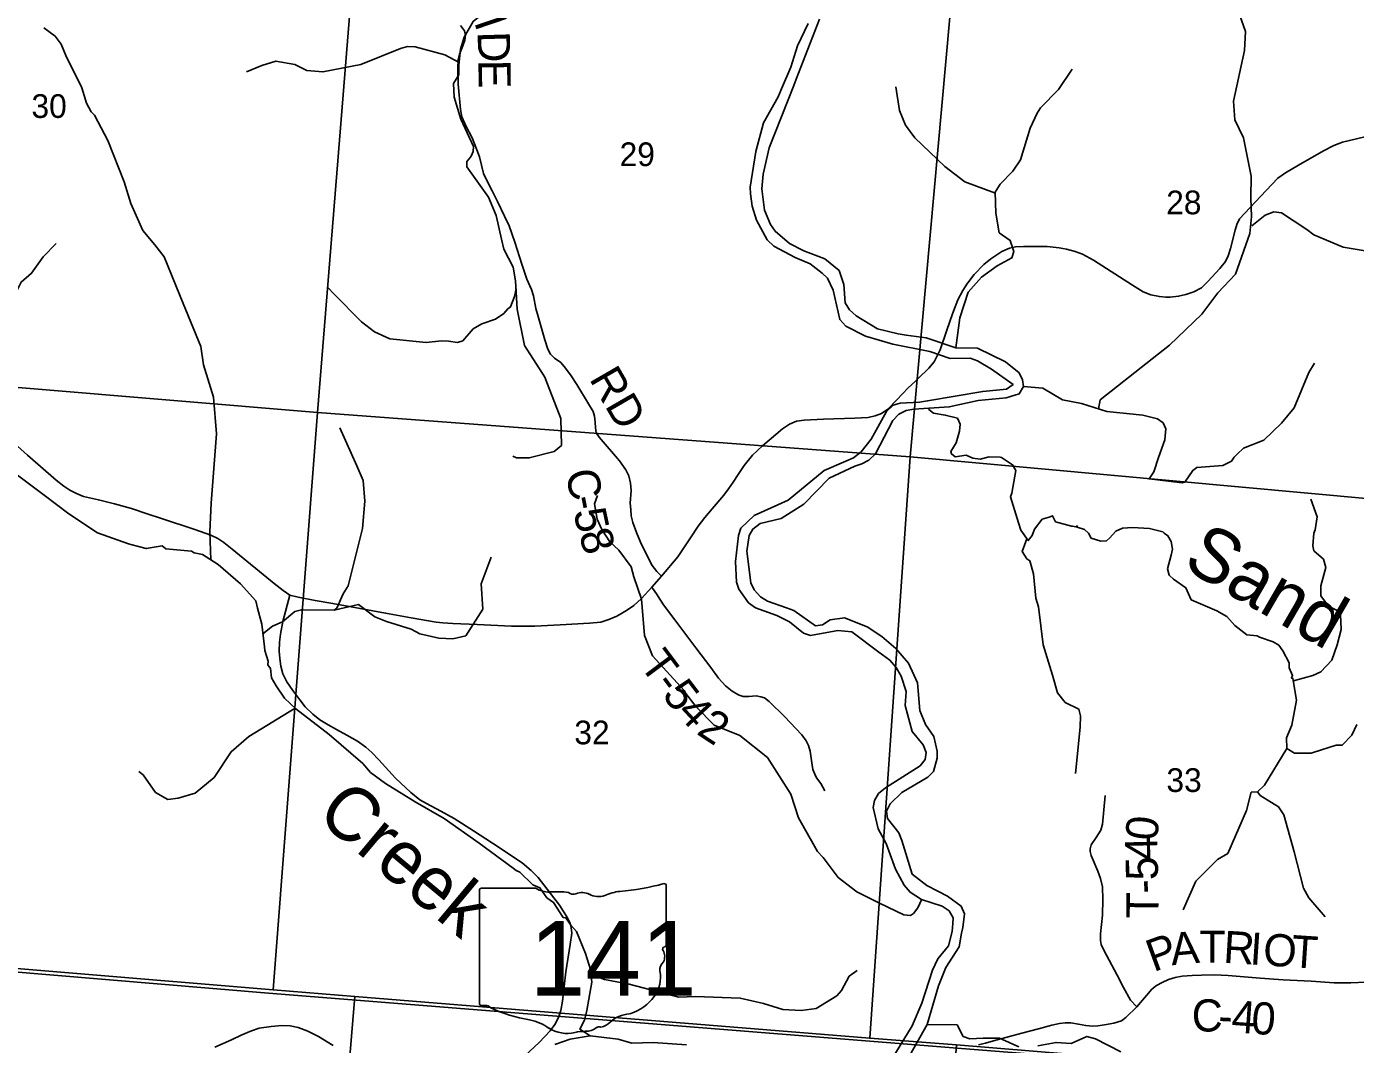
# Model space of a CAD drawing. Extents: x 1878108 to 2183446, y 146837 to 508383.
# Drawn here: x 1982043 to 1994425, y 279873 to 289361 of the extents above; entities that cross this region are included whole.
import ezdxf

# ---------------------------------------------------------------- set-up
doc = ezdxf.new("R2010")
doc.units = 0
for name, color, linetype in [('GM_X_County_Road', 7, 'Continuous'), ('GM_X_County_Road_Text', 7, 'Continuous'), ('GM_X_Major_River', 7, 'Continuous'), ('GM_X_Minor_River', 7, 'Continuous'), ('GM_X_Minor_River_Text', 7, 'Continuous'), ('GM_X_Section', 7, 'Continuous'), ('GM_X_Section_Text', 7, 'Continuous'), ('GM_X_State_Location', 7, 'Continuous'), ('GM_X_State_Route', 7, 'Continuous'), ('GM_X_State_Shield', 7, 'Continuous'), ('GM_X_Township', 7, 'Continuous'), ('GM_X_Township_Road', 7, 'Continuous'), ('GM_X_Township_Road_Text', 7, 'Continuous')]:
    doc.layers.add(name, color=color, linetype=linetype)

msp = doc.modelspace()

# ---------------------------------------------------------------- linework, layer by layer
at = {"layer": 'GM_X_County_Road'}
for points in [[(1987959, 284239), (1987916, 284280), (1987873, 284337), (1987819, 284441), (1987763, 284556), (1987725, 284645), (1987691, 284737), (1987678, 284800), (1987673, 284859), (1987668, 284917), (1987676, 285035), (1987671, 285104), (1987654, 285173), (1987628, 285230), (1987569, 285313), (1987377, 285534), (1987350, 285573), (1987343, 285620), (1987342, 285672), (1987336, 285729), (1987322, 285774), (1987280, 285845), (1987171, 286023), (1987118, 286104), (1987066, 286175), (1987020, 286229), (1986961, 286270), (1986925, 286307), (1986900, 286352), (1986873, 286439), (1986811, 286657), (1986789, 286733), (1986766, 286850), (1986747, 286910), (1986704, 287006), (1986659, 287145), (1986592, 287351), (1986541, 287502), (1986496, 287593), (1986430, 287731), (1986380, 287830), (1986338, 287913), (1986302, 287990), (1986283, 288069), (1986262, 288147), (1986240, 288213), (1986195, 288323), (1986140, 288428), (1986099, 288520), (1986086, 288589), (1986066, 288824), (1986061, 288972), (1986065, 289052), (1986077, 289104), (1986109, 289180), (1986127, 289235), (1986132, 289280), (1986123, 289320), (1986086, 289370)], [(1990951, 279878), (1990977, 279884), (1991052, 279905), (1991316, 279977), (1991471, 280019), (1991596, 280053), (1991668, 280068), (1991721, 280075), (1991772, 280075), (1991844, 280061), (1991913, 280048), (1991974, 280043), (1992026, 280046), (1992088, 280056), (1992173, 280072), (1992244, 280094), (1992286, 280124), (1992387, 280222), (1992423, 280262), (1992478, 280329), (1992529, 280387), (1992572, 280421), (1992624, 280451), (1992684, 280477), (1992747, 280496), (1992812, 280508), (1992905, 280515), (1992991, 280519), (1993109, 280520), (1993238, 280514), (1993539, 280489), (1993753, 280476), (1994013, 280462), (1994226, 280448), (1994383, 280448), (1994522, 280453)], [(1983798, 279846), (1983952, 279916), (1984043, 279960), (1984140, 279999), (1984210, 280024), (1984323, 280041), (1984422, 280049), (1984500, 280045), (1984575, 280032), (1984664, 279997), (1984763, 279948), (1984900, 279863)], [(1990914, 279869), (1990951, 279878)]]:
    msp.add_lwpolyline(points, dxfattribs=at)
at = {"layer": 'GM_X_Major_River'}
for points in [[(1989325, 289388), (1989228, 289182), (1989164, 288983), (1989077, 288779), (1989047, 288706), (1988911, 288463), (1988838, 288195), (1988787, 287864), (1988789, 287800), (1988804, 287688), (1988844, 287556), (1988943, 287372), (1989007, 287314), (1989204, 287207), (1989346, 287149), (1989455, 287061), (1989505, 287015), (1989559, 286903), (1989620, 286629), (1989677, 286567), (1989861, 286476), (1990116, 286399), (1990461, 286332), (1990649, 286266), (1990836, 286269), (1990904, 286245), (1991034, 286166), (1991235, 286024), (1991175, 285982), (1990953, 285959), (1990438, 285871), (1990364, 285861), (1990184, 285850), (1990118, 285830), (1990056, 285773), (1989912, 285516), (1989819, 285398), (1989749, 285340), (1989677, 285311), (1989476, 285224), (1989139, 284947), (1988823, 284803), (1988699, 284685), (1988677, 284618), (1988650, 284374), (1988658, 284182), (1988681, 284116), (1988769, 283990), (1988835, 283942), (1989034, 283871), (1989152, 283811), (1989283, 283707), (1989349, 283685), (1989603, 283730), (1989732, 283719), (1989985, 283530), (1990087, 283454), (1990147, 283386), (1990192, 283306), (1990240, 283164), (1990229, 283032), (1990295, 282789), (1990398, 282664), (1990426, 282594), (1990416, 282528), (1990369, 282471), (1990047, 282264), (1989981, 282211), (1989945, 282147)], [(1989193, 288811), (1989215, 288869), (1989433, 289429)], [(1990269, 279766), (1990436, 280060), (1990541, 280419), (1990609, 280589), (1990734, 280782), (1990754, 280910), (1990768, 280964), (1990784, 281089), (1990751, 281163), (1990625, 281256), (1990432, 281354), (1990296, 281459), (1990198, 281775), (1990170, 281844), (1990064, 281979), (1990055, 282047), (1990089, 282114), (1990199, 282220), (1990441, 282363), (1990495, 282416), (1990527, 282542), (1990528, 282606), (1990496, 282742), (1990419, 282854), (1990367, 282984), (1990344, 283244), (1990261, 283428), (1990143, 283562), (1990012, 283674), (1989876, 283764), (1989665, 283849), (1989531, 283830), (1989459, 283784), (1989393, 283776), (1989192, 283917), (1989124, 283941), (1988947, 284006), (1988881, 284046), (1988823, 284110), (1988791, 284174), (1988754, 284472), (1988775, 284617), (1988811, 284677), (1988879, 284729), (1989075, 284776), (1989287, 284909), (1989521, 285150), (1989761, 285262), (1989827, 285286), (1989891, 285320), (1989953, 285378), (1990116, 285690), (1990172, 285748), (1990240, 285782), (1990312, 285794), (1990641, 285816), (1990911, 285875), (1991171, 285900), (1991293, 285938), (1991333, 286007), (1991323, 286069), (1991291, 286133), (1991166, 286236), (1990905, 286364), (1990703, 286367), (1990424, 286458), (1990240, 286485), (1990164, 286497), (1989973, 286544), (1989772, 286664), (1989712, 286720), (1989672, 286786), (1989657, 286956), (1989615, 287086), (1989480, 287196), (1989286, 287269), (1989151, 287339), (1989019, 287452), (1988976, 287516), (1988918, 287648), (1988893, 287848), (1988907, 287985), (1988962, 288229), (1989193, 288811)], [(1989945, 282147), (1989931, 282081), (1989978, 281883), (1990052, 281745), (1990141, 281507), (1990222, 281357), (1990276, 281291), (1990381, 281223), (1990573, 281162), (1990641, 281118), (1990676, 281052), (1990674, 281000), (1990668, 280924), (1990634, 280792), (1990534, 280671), (1990483, 280565), (1990386, 280256), (1990294, 280045), (1990139, 279792)], [(1988193, 279869), (1987882, 279890), (1987684, 279885), (1987556, 279921), (1987295, 279952), (1987107, 279923), (1986967, 279872)]]:
    msp.add_lwpolyline(points, dxfattribs=at)
at = {"layer": 'GM_X_Minor_River'}
for points in [[(1986070, 288910), (1986072, 289002), (1986088, 289150), (1986120, 289261), (1986206, 289409), (1986353, 289528), (1986594, 289643), (1986772, 289669), (1986896, 289656), (1986974, 289655)], [(1992030, 285798), (1992047, 285881), (1992693, 286390), (1992994, 286679), (1993144, 286878), (1993309, 287054), (1993441, 287431), (1993458, 287587), (1993452, 287764), (1993454, 287967), (1993382, 288324), (1993300, 288490), (1993290, 288664), (1993393, 289138), (1993401, 289316), (1993344, 289473), (1993057, 289629)], [(1983761, 284389), (1983752, 284652), (1983762, 284918), (1983814, 285564), (1983785, 285906), (1983691, 286206), (1983667, 286379), (1983501, 286780), (1983326, 287214), (1983239, 287325), (1983128, 287461), (1983015, 287710), (1982954, 287913), (1982800, 288298), (1982677, 288534), (1982645, 288566), (1982601, 288647), (1982558, 288789), (1982410, 289091), (1982367, 289198), (1982310, 289271), (1982205, 289350)], [(1986075, 289027), (1985942, 289096), (1985664, 289173), (1985594, 289176), (1985526, 289156), (1985158, 289008), (1984804, 288938), (1984654, 288952), (1984542, 289006), (1984367, 289038), (1984234, 288997), (1984093, 288940)], [(1986070, 288910), (1986022, 288831), (1986029, 288704), (1986090, 288496), (1986207, 288243), (1986206, 288195), (1986185, 288152), (1986167, 288127), (1986145, 288103), (1986146, 288054), (1986347, 287771), (1986418, 287601), (1986467, 287379), (1986491, 287287), (1986576, 287118), (1986599, 286990), (1986615, 286725), (1986682, 286387), (1986873, 286092), (1986897, 286028), (1987020, 285708), (1987027, 285456), (1986958, 285399), (1986727, 285340), (1986609, 285342), (1986575, 285357)], [(1990703, 286367), (1990740, 286646), (1990818, 286886), (1990942, 287026), (1991086, 287131), (1991224, 287204), (1991242, 287265), (1991209, 287368), (1991107, 287439), (1991074, 287622), (1991067, 287816), (1991114, 287891), (1991233, 288012), (1991305, 288119), (1991393, 288415), (1991459, 288553), (1991492, 288603), (1991659, 288775), (1991786, 288965)], [(1991062, 287810), (1990786, 287913), (1990599, 288057), (1990320, 288323), (1990232, 288442), (1990177, 288578), (1990142, 288798)], [(1993460, 287502), (1993585, 287602), (1993666, 287633), (1993737, 287624), (1993972, 287469), (1994039, 287420), (1994312, 287305), (1994572, 287261), (1994720, 287342), (1994819, 287343), (1995025, 287277), (1995092, 287198), (1995125, 287141)], [(1981177, 285927), (1981289, 286090), (1981441, 286229), (1981503, 286307), (1981575, 286457), (1981803, 286677), (1981850, 286748), (1981927, 286849), (1981994, 286979), (1982090, 287061), (1982199, 287213), (1982318, 287337)], [(1986604, 286916), (1986589, 286844), (1986552, 286748), (1986529, 286729), (1986490, 286687), (1986412, 286632), (1986285, 286591), (1986205, 286542), (1986107, 286432), (1986058, 286417), (1985974, 286429), (1985908, 286431), (1985766, 286415), (1985427, 286450), (1985285, 286516), (1985165, 286609), (1984906, 286870), (1984853, 286926)], [(1991333, 286007), (1991512, 285990), (1991696, 285881), (1991874, 285848), (1992108, 285772), (1992443, 285739), (1992582, 285704), (1992635, 285666), (1992659, 285610), (1992649, 285508), (1992591, 285343), (1992546, 285210), (1992503, 285144), (1992812, 285107), (1992837, 285115), (1992910, 285223), (1992946, 285249), (1993191, 285268), (1993270, 285311), (1993294, 285348), (1993322, 285374), (1993382, 285430), (1993572, 285504), (1993736, 285663), (1993854, 285806), (1993991, 286137), (1994045, 286222)], [(1990450, 285802), (1990450, 285792), (1990494, 285758), (1990604, 285739), (1990716, 285709), (1990742, 285653), (1990736, 285589), (1990705, 285481), (1990655, 285399), (1990663, 285377), (1990697, 285351), (1990799, 285365), (1990861, 285339), (1990929, 285329), (1991013, 285351), (1991115, 285346), (1991127, 285344), (1991230, 285276), (1991262, 285222), (1991224, 285012), (1991212, 284978), (1991287, 284736), (1991307, 284666), (1991376, 284570), (1991413, 284616), (1991435, 284676), (1991507, 284770), (1991573, 284788), (1991603, 284800), (1991631, 284745), (1991780, 284705), (1991790, 284703), (1991834, 284695), (1991830, 284707), (1991832, 284693), (1991900, 284673), (1991938, 284639), (1991962, 284593), (1992052, 284563), (1992106, 284567), (1992134, 284593), (1992194, 284658), (1992256, 284686), (1992348, 284690), (1992506, 284682), (1992630, 284650), (1992642, 284638), (1992678, 284614), (1992709, 284560), (1992721, 284489), (1992707, 284434), (1992675, 284306), (1992689, 284248), (1992730, 284211), (1992846, 284129), (1992896, 284017), (1993135, 283913), (1993227, 283863), (1993301, 283778), (1993412, 283692), (1993510, 283680), (1993532, 283670), (1993658, 283626), (1993712, 283594), (1993750, 283542), (1993807, 283430), (1993807, 283384), (1993839, 283313), (1993829, 283288), (1993843, 283285), (1993876, 283081), (1993834, 282848), (1993783, 282730), (1993785, 282630), (1993859, 282587), (1994013, 282587), (1994031, 282595), (1994245, 282663), (1994303, 282661), (1994393, 282755), (1994439, 282856)], [(1984246, 283699), (1984334, 283771), (1984429, 283811), (1984542, 283908), (1984604, 283924), (1984909, 283921), (1984934, 283938), (1984994, 284074), (1985039, 284146), (1985172, 284682), (1985195, 284937), (1985178, 285130), (1985121, 285266), (1984963, 285619)], [(1987295, 279952), (1987197, 280016), (1987243, 280098), (1987265, 280188), (1987310, 280452), (1987298, 280570), (1987251, 280720), (1987166, 280924), (1987116, 280984), (1987068, 281052), (1987042, 281056), (1986954, 281197), (1986891, 281239), (1986827, 281331), (1986761, 281361), (1986639, 281479), (1986606, 281493), (1986576, 281517), (1986260, 281748), (1985933, 281979), (1985664, 282135), (1985389, 282306), (1985249, 282408), (1985175, 282490), (1984862, 282763), (1984553, 283001), (1984448, 283099), (1984370, 283214), (1984326, 283290), (1984316, 283378), (1984291, 283412), (1984295, 283444), (1984263, 283546), (1984259, 283578), (1984236, 283790), (1984194, 283940), (1984178, 284008), (1984037, 284166), (1983829, 284346), (1983682, 284441), (1983606, 284455), (1983580, 284471), (1983340, 284493), (1983306, 284519), (1983158, 284494), (1983015, 284534), (1982993, 284540), (1982705, 284643), (1982436, 284819), (1982206, 284993), (1981933, 285198)], [(1990385, 281226), (1990347, 281146), (1990306, 281093), (1990280, 281076), (1990216, 281081), (1989991, 281189), (1989779, 281295), (1989607, 281430), (1989467, 281614), (1989413, 281672), (1989236, 281986), (1989164, 282206), (1988947, 282547), (1988690, 282753), (1988451, 282850), (1988282, 283020), (1988186, 283145), (1988170, 283171), (1987875, 283496), (1987801, 283684), (1987774, 284022), (1987702, 284230), (1987676, 284324), (1987562, 284479), (1987477, 284559), (1987403, 284673), (1987361, 284770), (1987335, 284911), (1987364, 284989)], [(1993847, 283262), (1994029, 283311), (1994102, 283346), (1994205, 283454), (1994255, 283597), (1994293, 283741), (1994285, 283880), (1994255, 283917), (1994174, 283958), (1994102, 284054), (1994104, 284148), (1994150, 284318), (1994127, 284396), (1994038, 284474), (1994027, 284521), (1994039, 284637), (1994050, 284671), (1994070, 284790), (1994009, 284955)], [(1991364, 284587), (1991320, 284469), (1991363, 284399), (1991392, 284381), (1991426, 284260), (1991447, 284034), (1991471, 283951), (1991517, 283596), (1991603, 283315), (1991649, 283149), (1991722, 283060), (1991848, 282997), (1991864, 282937), (1991861, 282831), (1991817, 282398)], [(1984908, 283921), (1985137, 283972), (1985288, 283859), (1985398, 283814), (1985628, 283742), (1985709, 283700), (1985885, 283660), (1986015, 283653), (1986136, 283681), (1986295, 283930), (1986279, 284166), (1986371, 284415)], [(1984545, 283008), (1984113, 282743), (1983951, 282601), (1983792, 282362), (1983615, 282215), (1983455, 282168), (1983360, 282156), (1983246, 282220), (1983131, 282385), (1983088, 282416)], [(1993513, 282227), (1993577, 282288), (1993785, 282631)], [(1992820, 281126), (1992938, 281396), (1993140, 281598), (1993236, 281653), (1993409, 282054), (1993454, 282224), (1993513, 282227)], [(1993513, 282227), (1993537, 282194), (1993708, 282086), (1993759, 282014), (1993854, 281668), (1993940, 281330), (1993991, 281238), (1994143, 281062)], [(1987303, 280512), (1987333, 280515), (1987427, 280478), (1987657, 280434), (1988121, 280314), (1988276, 280318), (1988693, 280304), (1988910, 280253), (1989089, 280198), (1989261, 280188), (1989401, 280207), (1989594, 280327), (1989638, 280376), (1989709, 280508), (1989783, 280561)], [(1990436, 280060), (1990713, 280056), (1990771, 279947), (1990832, 279925), (1990957, 279932), (1991108, 279930), (1991289, 279849)], [(1991465, 279860), (1991636, 279892), (1991777, 279880), (1991923, 279947), (1992003, 279925), (1992238, 279805)]]:
    msp.add_lwpolyline(points, dxfattribs=at)
at = {"layer": 'GM_X_Section'}
for points in [[(1979776, 291612), (1985189, 291152), (1984755, 285763), (1979322, 286217), (1979764, 291444)], [(1990757, 290692), (1990275, 285349), (1984755, 285763), (1985189, 291152)], [(1996226, 290272), (1995818, 284842), (1990275, 285349), (1990757, 290692)], [(1979322, 286217), (1984755, 285763), (1984341, 280381), (1978813, 280841), (1979310, 286077)], [(1990275, 285349), (1989900, 279931), (1985103, 280318), (1984341, 280381), (1984755, 285763)], [(1995818, 284842), (1995370, 279485), (1990707, 279868), (1989900, 279931), (1990275, 285349)], [(1984341, 280381), (1985103, 280318), (1984754, 276149), (1978466, 276706), (1978813, 280841)], [(1989900, 279931), (1990707, 279868), (1990392, 275665), (1984754, 276149), (1985103, 280318)]]:
    msp.add_lwpolyline(points, close=True, dxfattribs=at)
at = {"layer": 'GM_X_State_Route'}
for points in [[(1990811, 286970), (1990813, 286972), (1990872, 287050), (1990964, 287144), (1991029, 287196), (1991130, 287263), (1991203, 287294), (1991258, 287306), (1991333, 287310), (1991554, 287309), (1991664, 287299), (1991732, 287287), (1991815, 287265), (1991883, 287238), (1991985, 287182), (1992347, 286949), (1992448, 286887), (1992519, 286859), (1992599, 286843), (1992658, 286838), (1992699, 286838), (1992778, 286847), (1992846, 286862), (1992919, 286887), (1992991, 286926), (1993050, 286984), (1993163, 287104), (1993216, 287171), (1993238, 287222), (1993262, 287291), (1993304, 287462), (1993321, 287517), (1993346, 287569), (1993592, 287832), (1993703, 287947), (1993774, 287997), (1993894, 288070), (1994127, 288202), (1994224, 288252), (1994306, 288282), (1994577, 288347)], [(1990323, 286052), (1990351, 286079), (1990451, 286177), (1990499, 286236), (1990529, 286291), (1990555, 286348), (1990617, 286531), (1990672, 286682), (1990720, 286813), (1990766, 286899), (1990811, 286970)], [(1984496, 284062), (1984575, 284042), (1984733, 284011), (1984896, 283984), (1985151, 283935), (1985389, 283893), (1985628, 283850), (1985859, 283810), (1985921, 283803), (1986016, 283795), (1986241, 283787), (1986563, 283773), (1986779, 283772), (1987016, 283785), (1987287, 283800), (1987393, 283810), (1987470, 283833), (1987543, 283865), (1987632, 283916), (1987702, 283963), (1987773, 284030), (1987869, 284135), (1987959, 284239), (1988110, 284417), (1988231, 284594), (1988302, 284703), (1988362, 284783), (1988430, 284866), (1988540, 284994), (1988585, 285051), (1988628, 285114), (1988673, 285184), (1988729, 285269), (1988808, 285367), (1988899, 285451), (1989086, 285612), (1989152, 285655), (1989218, 285682), (1989288, 285693), (1989469, 285701), (1989761, 285710), (1989885, 285718), (1989949, 285732), (1990010, 285755), (1990068, 285795), (1990151, 285880), (1990258, 285993), (1990323, 286052)], [(1981806, 285587), (1982052, 285366), (1982318, 285132), (1982390, 285076), (1982446, 285038), (1982508, 285009), (1982575, 284980), (1982712, 284948), (1982862, 284913), (1983022, 284867), (1983166, 284818), (1983299, 284776), (1983611, 284672), (1983760, 284621), (1983824, 284590), (1983880, 284551), (1983959, 284490), (1984350, 284169), (1984434, 284104), (1984496, 284062)], [(1986690, 279771), (1986820, 279891), (1986922, 279999), (1986966, 280059), (1986998, 280116), (1987004, 280133), (1987022, 280190), (1987038, 280277), (1987069, 280548), (1987109, 280803), (1987123, 280910), (1987118, 280962), (1987109, 281004), (1987083, 281054), (1987008, 281170), (1986811, 281429), (1986744, 281495), (1986662, 281565), (1986386, 281750), (1986208, 281865), (1986028, 281979), (1985902, 282047), (1985769, 282117), (1985709, 282152), (1985624, 282221), (1985480, 282354), (1985324, 282525), (1985260, 282595), (1985203, 282643), (1985127, 282699), (1985026, 282756), (1984930, 282809), (1984852, 282851), (1984776, 282897), (1984711, 282950), (1984639, 283021), (1984588, 283086), (1984523, 283171), (1984467, 283254), (1984431, 283326), (1984413, 283398), (1984402, 283469), (1984397, 283539), (1984401, 283621), (1984409, 283698), (1984431, 283815), (1984496, 284062)]]:
    msp.add_lwpolyline(points, dxfattribs=at)
at = {"layer": 'GM_X_State_Shield'}
for p, q in [((1986791, 281328), (1986281, 281328)), ((1988004, 280801), (1988004, 281354)), ((1986264, 281310), (1986264, 280253)), ((1988004, 280801), (1988004, 280801))]:
    msp.add_line(p, q, dxfattribs=at)
for centre, major_axis, start_param, end_param in [((1986284, 281312), (20.2, 0), 1.712693, 3.28349), ((1986912, 281450), (196, 0), 4.042523, 4.731795), ((1987384, 282768), (1845, 0), 4.814394, 5.042369), ((1987985, 281356), (19.4, 0), 6.141152, 7.989035), ((1986977, 280735), (702, 0), 1.404758, 1.657858), ((1987136, 281317), (56.4, 0), 3.836095, 5.185415), ((1987219, 281195), (117, 0), 0.950623, 2.079405), ((1987371, 281363), (141, 0), 4.081561, 5.145723), ((1987620, 281005), (371, 0), 1.699011, 2.107814), ((1988000, 280761), (30, 0), 1.883978, 3.671073), ((1987809, 280691), (180, 0), 5.934695, 6.695948), ((1987984, 280799), (20.7, 0), 5.05454, 6.418171), ((1988074, 280570), (131, 0), 2.387724, 3.262537), ((1987488, 280500), (462, 0), 5.101752, 6.440018), ((1986284, 280251), (20.3, 0), 3.00124, 4.508301), ((1986287, 280359), (155, 0), 4.665946, 4.897461), ((1986319, 280192), (56, 0), 0.519207, 1.627899), ((1987026, 281141), (1333, 0), 4.195997, 4.488961), ((1986628, 279778), (417, 0), 0.823519, 1.323587), ((1987362, 280151), (149, 0), 4.937069, 5.64225), ((1987682, 279956), (253, 0), 1.647645, 2.488434), ((1987079, 280187), (265, 0), 4.026481, 4.996735), ((1987232, 279821), (217, 0), 1.495662, 1.94098), ((1987252, 280108), (141, 0), 4.691044, 5.507374), ((1987379, 280005), (39.7, 0), 1.147584, 2.315152)]:
    msp.add_ellipse(centre, major_axis=major_axis, ratio=0.8, start_param=start_param, end_param=end_param, dxfattribs=at)
at = {"layer": 'GM_X_Township'}
for points in [[(1977440, 263895), (1977893, 269769), (1977918, 270099), (1977551, 270131), (1972286, 270595), (1972469, 273167), (1972730, 276350), (1973148, 280848), (1973182, 281296), (1977459, 280922), (1978775, 280814), (1984297, 280349), (1986943, 280138), (1990874, 279826), (1995575, 279452), (1996913, 279358), (1998010, 279276), (2001360, 279026), (2004300, 278840), (2009628, 278502)], [(2009628, 278502), (2004300, 278840), (2001360, 279026), (1998010, 279276), (1996913, 279358), (1995575, 279452), (1990874, 279826), (1986943, 280138), (1984297, 280349), (1978775, 280814)]]:
    msp.add_lwpolyline(points, dxfattribs=at)
at = {"layer": 'GM_X_Township_Road'}
for points in [[(1987927, 284048), (1987918, 284063), (1987869, 284135)], [(1988684, 283129), (1988672, 283133), (1988618, 283166), (1988556, 283216), (1988490, 283287), (1988418, 283386), (1988280, 283569), (1988083, 283829), (1987977, 283971), (1987927, 284048)], [(1989481, 282238), (1989443, 282306), (1989405, 282359), (1989387, 282391), (1989368, 282435), (1989357, 282519), (1989345, 282607), (1989330, 282658), (1989306, 282704), (1989266, 282758), (1989104, 282928), (1988962, 283069), (1988918, 283102), (1988886, 283114), (1988842, 283122), (1988772, 283115), (1988720, 283115), (1988684, 283129)], [(1992387, 280222), (1992329, 280285), (1992263, 280404), (1992204, 280519), (1992082, 280750), (1992055, 280805), (1992049, 280842), (1992049, 280905), (1992067, 281079), (1992073, 281224), (1992068, 281341), (1992049, 281419), (1992024, 281487), (1991962, 281633), (1991953, 281671), (1991954, 281695), (1991962, 281734), (1992009, 281803), (1992053, 281869), (1992069, 281927), (1992093, 282192)]]:
    msp.add_lwpolyline(points, dxfattribs=at)

# ---------------------------------------------------------------- texts
at = {"layer": 'GM_X_County_Road_Text'}
for s, rotation, p in [('I', 288.7522, (1986210, 289406)), ('D', 271.6704, (1986245, 289312)), ('E', 270.6043, (1986253, 289050)), ('RD', 300.1149, (1987281, 286078)), ('C', 281.3696, (1987064, 285208)), ('-', 281.4901, (1987113, 284966)), ('5', 281.9984, (1987138, 284842)), ('8', 287.8179, (1987185, 284629)), ('P', 20.0489, (1992544, 280545)), ('A', 5.3298, (1992714, 280610)), ('T', 359.8329, (1992969, 280634)), ('R', 356.6025, (1993189, 280634)), ('I', 356.1997, (1993435, 280619)), ('O', 356.1998, (1993558, 280611)), ('T', 356.2003, (1993821, 280594)), ('C', 0.0624, (1992900, 279993)), ('4', 356.0679, (1993264, 279987)), ('0', 355.721, (1993448, 279974)), ('-', 357.1419, (1993142, 279993))]:
    msp.add_text(s, height=300, rotation=rotation, dxfattribs=at).set_placement(p)
at = {"layer": 'GM_X_Minor_River_Text'}
for s, rotation, p in [('Sand', 329.9995, (1992801, 284324)), ('Creek', 320.1066, (1984728, 281989))]:
    msp.add_text(s, height=500, rotation=rotation, dxfattribs=at).set_placement(p)
at = {"layer": 'GM_X_Section_Text'}
for s, p in [('30', (1982089, 288509)), ('29', (1987569, 288060)), ('28', (1992662, 287611)), ('32', (1987147, 282670)), ('33', (1992664, 282226))]:
    msp.add_text(s, height=221, rotation=0, dxfattribs=at).set_placement(p)
at = {"layer": 'GM_X_State_Location'}
for s in ['s', 'r']:
    msp.add_text(s, height=1, dxfattribs=at).set_placement((1987115, 280711))
msp.add_text('141', height=1, rotation=0, dxfattribs=at).set_placement((1986762, 280638))
at = {"layer": 'GM_X_State_Shield'}
msp.add_text('141', height=696.1, dxfattribs=at).set_placement((1986732, 280328))
at = {"layer": 'GM_X_Township_Road_Text'}
for s, rotation, p in [('T', 306.7885, (1987747, 283411)), ('-', 306.8917, (1987882, 283230)), ('5', 307.3431, (1987958, 283130)), ('4', 312.7971, (1988090, 282959)), ('2', 326.6742, (1988276, 282772)), ('0', 84.6713, (1992578, 281766)), ('4', 91.4183, (1992583, 281591)), ('5', 91.5701, (1992588, 281406)), ('-', 91.186, (1992591, 281281)), ('T', 89.3893, (1992589, 281046))]:
    msp.add_text(s, height=300, rotation=rotation, dxfattribs=at).set_placement(p)

doc.saveas('drawing.dxf')
